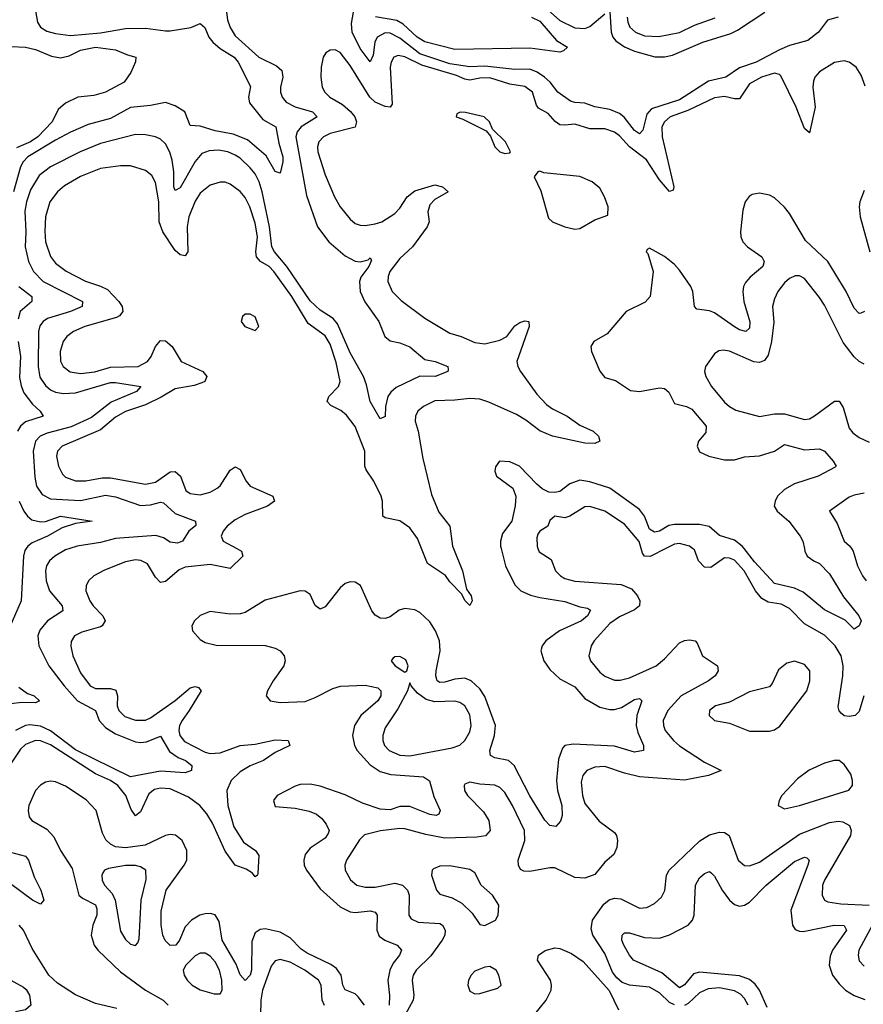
# Model space of a CAD drawing. Header units: inches. Extents: x 1843162 to 1959474, y 907081 to 1016326.
# Tile 611 of 656: x 1935907 to 1939286, y 978173 to 982120. Entities that reach past the tile are written whole.
import ezdxf

# ---------------------------------------------------------------- set-up
doc = ezdxf.new("R2010")
doc.units = ezdxf.units.IN
doc.header["$MEASUREMENT"] = 0
doc.layers.add('B9937', color=7, linetype='Continuous')
doc.layers.add('B9938', color=7, linetype='Continuous')

msp = doc.modelspace()

# ---------------------------------------------------------------- linework, layer by layer
at = {"layer": 'B9937', "color": 5}
for points, elevation in [([(1936776.8, 980000), (1936795.2, 979990), (1936800.2, 979970), (1936750, 979920.5), (1936670, 979936.4), (1936570, 979924.7), (1936545.1, 979914.9), (1936490, 979867.2), (1936470, 979863.2), (1936450, 979884.8), (1936418.4, 979938.4), (1936392.5, 979952.5), (1936370, 979954.7), (1936330, 979946.8), (1936246.7, 979913.3), (1936204, 979890), (1936182.8, 979870), (1936173, 979850), (1936171.9, 979830), (1936188.1, 979790), (1936200.8, 979770), (1936240.1, 979730), (1936248.3, 979710), (1936237.4, 979690), (1936230, 979685.5), (1936154.9, 979665.1), (1936125.8, 979650), (1936112.1, 979627.9), (1936110.9, 979609.1), (1936119.3, 979570), (1936150, 979502.3), (1936189.5, 979450), (1936210, 979439.4), (1936270, 979438.2), (1936291.5, 979431.5), (1936298.6, 979410), (1936297.3, 979370), (1936303.6, 979350), (1936327.1, 979327.1), (1936370, 979311.5), (1936410, 979311.9), (1936430, 979320.9), (1936530, 979390.9), (1936590, 979441.8), (1936610, 979447.3), (1936623.5, 979443.5), (1936632.9, 979430), (1936585.9, 979350), (1936556.9, 979310), (1936546.4, 979290), (1936543.9, 979270), (1936547.6, 979250), (1936566.1, 979226.1), (1936650, 979184.2), (1936670, 979178.6), (1936710, 979181.4), (1936790, 979210.8), (1936850, 979215.6), (1936930, 979233.3), (1936981.6, 979230), (1936988.8, 979210), (1936930, 979181.8), (1936883.5, 979150), (1936830, 979128.3), (1936790, 979104.3), (1936753.3, 979070), (1936735.8, 979030), (1936740.1, 978970), (1936764.7, 978884.7), (1936802.9, 978822.9), (1936851.7, 978790), (1936864.7, 978770), (1936861.1, 978698.9), (1936859.1, 978690), (1936850, 978684.2), (1936838.7, 978698.7), (1936814.4, 978714.4), (1936770, 978731.1), (1936730, 978786.3), (1936678.6, 978898.6), (1936656.2, 978936.2), (1936628.2, 978970), (1936583, 979003), (1936510, 979036.6), (1936470, 979038.7), (1936446.2, 979033.8), (1936423.4, 979016.6), (1936390, 978943.9), (1936370, 978927.9), (1936353.3, 978953.3), (1936332.1, 979010), (1936300.1, 979050), (1936270, 979069.4), (1936210, 979096.5), (1936030, 979212.5), (1935990, 979229.2), (1935970, 979231), (1935930, 979214.9), (1935910, 979195), (1935744.6, 978950)], 480), ([(1935932.4, 980000), (1935927.3, 979992.7), (1935921.2, 979970), (1935911.9, 979790), (1935862.7, 979677.3)], 440), ([(1936107.1, 980000), (1936090, 979994.1), (1936047.9, 979970), (1936025.4, 979950), (1936013.7, 979930), (1936009.5, 979910), (1936012.2, 979870), (1936026, 979830), (1936076.8, 979770), (1936079.3, 979750), (1936018, 979710), (1935987.2, 979672.8), (1935979, 979650), (1935983.2, 979610), (1936023, 979530), (1936084.1, 979450), (1936137.9, 979390), (1936210, 979350.1), (1936225.3, 979310), (1936250, 979282), (1936290, 979256.6), (1936370, 979224.6), (1936390, 979221.8), (1936414.9, 979225.1), (1936470, 979247.2), (1936506.4, 979186.4), (1936541.9, 979161.9), (1936571.3, 979150), (1936595.5, 979130), (1936594.4, 979110), (1936570, 979101.2), (1936470, 979107.7), (1936350, 979085.3), (1936130, 979193.6), (1936030, 979268.5), (1935990, 979288.1), (1935946.7, 979293.3), (1935929.4, 979290), (1935890, 979270.3)], 460), ([(1937835, 980000), (1937852.2, 979930), (1937890, 979854.9), (1937913.6, 979830), (1937953.5, 979813.5), (1937990, 979803.1), (1938090, 979787.3), (1938150, 979766.8), (1938181.3, 979761.3), (1938193.2, 979753.2), (1938181.3, 979730), (1938157.8, 979710), (1938069.3, 979670), (1938013.7, 979630), (1938000.2, 979610), (1937994.8, 979590), (1938006.1, 979550), (1938030, 979514.7), (1938070, 979477.3), (1938130, 979445.1), (1938170, 979399.1), (1938230, 979364.2), (1938270, 979354.1), (1938290, 979354.8), (1938317.2, 979362.8), (1938370, 979394.3), (1938390, 979398.3), (1938398.9, 979390), (1938378.6, 979330), (1938375.7, 979290), (1938382.2, 979262.2), (1938405.5, 979210), (1938405.5, 979190), (1938370, 979184), (1938290, 979207), (1938123.9, 979216.1), (1938090.1, 979209.9), (1938080.8, 979199.2), (1938064.6, 979155.4), (1938057.1, 979070), (1938061.1, 979030), (1938077.7, 978970), (1938079.5, 978930), (1938073.6, 978906.4), (1938054.3, 978885.7), (1938030, 978889.7), (1938010, 978910.7), (1937950, 979009.1), (1937887.6, 979130), (1937864.6, 979150), (1937810, 979160.4), (1937792.3, 979170), (1937789.5, 979190), (1937809, 979250), (1937812.2, 979290), (1937770, 979407.2), (1937750, 979437.9), (1937715, 979470), (1937690, 979480.1), (1937650, 979476.6), (1937610, 979464.1), (1937590, 979462.9), (1937579.5, 979470), (1937574.1, 979490), (1937574.9, 979510), (1937591.6, 979590), (1937588.9, 979630), (1937572.3, 979670), (1937550, 979706.5), (1937510, 979743.7), (1937490, 979753.7), (1937450, 979759.5), (1937427.3, 979752.7), (1937390, 979726.4), (1937370, 979719.7), (1937350, 979721.3), (1937330, 979732.7), (1937316.6, 979750), (1937271.8, 979851.8), (1937250, 979864.5), (1937230, 979867), (1937210, 979859.8), (1937190, 979842), (1937130, 979766.6), (1937110, 979757.1), (1937090, 979771), (1937070, 979815.1), (1937050, 979828.9), (1937030, 979829.9), (1936890, 979793), (1936810, 979743.6), (1936790, 979738.1), (1936750, 979736.5), (1936670, 979747.7), (1936630, 979732), (1936606.7, 979710), (1936596.4, 979690), (1936598.4, 979670), (1936630, 979635.3), (1936650, 979623.8), (1936693.2, 979613.2), (1936890, 979610.6), (1936930, 979600.8), (1936950, 979589.5), (1936966.4, 979570), (1936970.6, 979550), (1936964.7, 979530), (1936921.3, 979470), (1936898.9, 979430), (1936894, 979410), (1936910.4, 979390), (1936950, 979382.1), (1937050, 979387.3), (1937090, 979402.2), (1937161.4, 979438.6), (1937192.2, 979447.8), (1937290, 979452.6), (1937341.2, 979441.2), (1937353.6, 979430), (1937352.7, 979410), (1937341.5, 979390), (1937272.8, 979330), (1937247.4, 979290), (1937239.6, 979250), (1937248.1, 979210), (1937257.8, 979190), (1937310, 979132.6), (1937350, 979106.7), (1937393.9, 979093.9), (1937524.7, 979084.7), (1937548.3, 979068.3), (1937565.4, 979005.4), (1937591, 978950), (1937585.1, 978934.9), (1937574.8, 978930), (1937550, 978934), (1937470, 978965.8), (1937430, 978965.4), (1937390, 978952.4), (1937350, 978955.6), (1937279.2, 978979.2), (1937210, 979012.3), (1937110, 979047.3), (1937070, 979054.9), (1937030, 979053.7), (1937010, 979047.5), (1936938, 979010), (1936923.2, 978990), (1936930, 978966), (1937010, 978959), (1937066.8, 978946.8), (1937095.4, 978935.4), (1937117.2, 978917.2), (1937134.5, 978894.5), (1937145.8, 978870), (1937142.8, 978857.2), (1937130, 978839.5), (1937070, 978798.6), (1937050, 978773.5), (1937044.5, 978750), (1937046.5, 978730), (1937055.9, 978710), (1937110, 978635.3), (1937190, 978563.6), (1937230, 978543.9), (1937250, 978540.6), (1937310, 978546.9), (1937330, 978542), (1937338.5, 978530), (1937337.6, 978470), (1937346.4, 978446.4), (1937369.6, 978429.6), (1937418.7, 978410), (1937435.8, 978390), (1937428.3, 978370), (1937402.2, 978337.8), (1937389.6, 978310), (1937381.5, 978270), (1937387.9, 978207.9), (1937386.8, 978170)], 520), ([(1937982.7, 980000), (1937987.2, 979987.2), (1938036.1, 979956.1), (1938052.6, 979910), (1938073.6, 979890), (1938090, 979879.4), (1938130, 979869.5), (1938316, 979856), (1938357.8, 979837.8), (1938381.8, 979810), (1938390.6, 979790), (1938389.4, 979770), (1938370, 979753.9), (1938310, 979726.1), (1938270, 979699.9), (1938207.3, 979630), (1938195.2, 979610), (1938186.9, 979570), (1938193.4, 979550), (1938230, 979504.9), (1938250, 979488.3), (1938290, 979471.9), (1938311.8, 979471.8), (1938350, 979481.5), (1938456.5, 979530), (1938490, 979557.5), (1938550, 979622.3), (1938570, 979631.8), (1938590, 979634.5), (1938613.1, 979630), (1938620.9, 979620.9), (1938642.3, 979570), (1938702.3, 979530), (1938704.7, 979510), (1938692.1, 979490), (1938666.2, 979470), (1938556.6, 979410), (1938502.9, 979350), (1938483.9, 979310), (1938485.1, 979290), (1938492.6, 979270), (1938525.5, 979230), (1938550, 979209.1), (1938650, 979143.1), (1938716, 979110), (1938665.5, 979090), (1938570, 979071.6), (1938390, 979085.1), (1938330, 979099), (1938250, 979126.6), (1938210, 979123.2), (1938178.6, 979110), (1938163, 979090), (1938156.4, 979063.6), (1938160.6, 979010), (1938170, 978977.4), (1938227.5, 978907.5), (1938290, 978861.2), (1938297.7, 978850), (1938302, 978830), (1938298.6, 978801.4), (1938286, 978774), (1938250, 978742), (1938210, 978693), (1938170, 978677.9), (1938130, 978680.8), (1938050, 978719.3), (1938030, 978719.9), (1937950, 978705.6), (1937926.7, 978706.8), (1937913.4, 978713.4), (1937904.2, 978730), (1937903.4, 978750), (1937930.4, 978829.6), (1937929.2, 978870), (1937880.5, 978970), (1937850, 979021.4), (1937830, 979041.5), (1937810, 979050.8), (1937750, 979054.8), (1937710, 979063.6), (1937690, 979055.1), (1937687.4, 979050), (1937688, 979030), (1937700.2, 979010), (1937764.8, 978944.8), (1937785.3, 978910), (1937791.8, 978870), (1937772.3, 978847.7), (1937737.3, 978842.7), (1937610, 978839.4), (1937533.6, 978853.6), (1937450, 978876.5), (1937430, 978877.4), (1937351.5, 978868.5), (1937287.2, 978852.8), (1937267.2, 978832.8), (1937215.6, 978750), (1937208.4, 978730), (1937210.2, 978710), (1937231.3, 978671.3), (1937257.6, 978650), (1937290, 978642.2), (1937330, 978642.5), (1937410, 978658.1), (1937440.7, 978650), (1937460.4, 978630), (1937466.7, 978610), (1937465.7, 978530), (1937474.9, 978514.9), (1937502.7, 978502.7), (1937590, 978496.1), (1937600.2, 978490), (1937611.5, 978470), (1937609.5, 978450), (1937599.2, 978430), (1937553.2, 978366.8), (1937494.8, 978310), (1937482.5, 978290), (1937478.6, 978270), (1937485.3, 978210), (1937482.3, 978190), (1937451.1, 978130)], 540), ([(1937644.1, 980000), (1937680.1, 979910), (1937697.1, 979837.1), (1937715, 979810), (1937719.1, 979790), (1937710, 979771.8), (1937690, 979792), (1937677.1, 979817.1), (1937630, 979866.5), (1937612.2, 979892.2), (1937540.6, 979940.6), (1937516.8, 980000)], 480), ([(1938495.5, 980000), (1938432.3, 979967.7), (1938410, 979969.4), (1938401.9, 979981.9), (1938396.4, 980000)], 540), ([(1939288.4, 979410), (1939270, 979346.9), (1939253.1, 979330), (1939230, 979326.1), (1939209.9, 979329.9), (1939198.5, 979338.5), (1939189.3, 979349.3), (1939185.8, 979365.8), (1939204, 979490), (1939205.5, 979530), (1939197, 979570), (1939173.9, 979610), (1939130, 979652.5), (1939050, 979698.7), (1938990, 979759.9), (1938956.4, 979776.4), (1938905.4, 979785.4), (1938879.7, 979799.7), (1938854.5, 979830), (1938808.7, 979910), (1938770, 979952.7), (1938750, 979961.9), (1938730, 979962.2), (1938675.7, 979924.3), (1938650, 979925.7), (1938625.4, 979950), (1938610, 979994.2), (1938602.1, 980000)], 540), ([(1939050.1, 980000), (1939052.3, 979990), (1939061.4, 979970), (1939087.6, 979950), (1939110, 979940.2), (1939150, 979898.7), (1939206.3, 979806.3), (1939268.8, 979730), (1939276.9, 979710), (1939270, 979689.6), (1939250, 979676.2), (1939213, 979713), (1939130, 979754.7), (1939045, 979825), (1939010, 979841.3), (1938930, 979860.2), (1938850, 979947.2), (1938809.1, 980000)], 520), ([(1939239, 980000), (1939245.7, 979990), (1939262.2, 979930), (1939282.6, 979890), (1939298, 979870)], 540), ([(1935903.6, 979443.6), (1935938.3, 979418.3), (1935964.7, 979410), (1935986, 979390), (1935970, 979382), (1935916.7, 979383.3), (1935870, 979377.2)], 440), ([(1937287.6, 978170), (1937262.9, 978202.9), (1937250, 978214.3), (1937210.4, 978230.3), (1937200.8, 978250), (1937194.3, 978290), (1937176.3, 978316.3), (1937152.6, 978332.6), (1937057.5, 978377.5), (1937034.5, 978394.4), (1936990, 978439.2), (1936950, 978461.5), (1936890, 978475.4), (1936870, 978472.9), (1936850, 978459.5), (1936835.9, 978424.1), (1936835.4, 978310), (1936830, 978289.8), (1936810, 978268.8), (1936790, 978290.9), (1936774.2, 978334.2), (1936717.1, 978430), (1936705.4, 978505.4), (1936690, 978531.1), (1936670, 978536.7), (1936650, 978535.6), (1936628.4, 978530), (1936594.3, 978510), (1936570, 978483.2), (1936546.6, 978430), (1936531.9, 978410), (1936510, 978408.1), (1936489, 978429), (1936480.2, 978450), (1936472.8, 978490), (1936473.7, 978546.3), (1936493, 978630), (1936565.9, 978730), (1936575.6, 978750), (1936576, 978790), (1936557.3, 978830), (1936530.7, 978850.7), (1936510, 978854), (1936490, 978849.3), (1936409.8, 978810.2), (1936330, 978799.7), (1936290, 978804.6), (1936270, 978814.9), (1936252.2, 978832.2), (1936238.9, 978858.9), (1936213.2, 978950), (1936172.6, 978992.6), (1936090, 979046.7), (1936050, 979065.3), (1936030, 979067.4), (1936010, 979063.4), (1935990, 979051.9), (1935970, 979030.6), (1935943.4, 978970), (1935940.7, 978950), (1935944.5, 978924.5), (1935954.7, 978910), (1936015.1, 978875.1), (1936043.9, 978843.9), (1936070.6, 978790), (1936116.6, 978716.6), (1936144.1, 978610), (1936157.7, 978597.7), (1936210, 978571), (1936216.2, 978556.2), (1936215.1, 978530), (1936200.1, 978490), (1936193.5, 978450), (1936204.7, 978410), (1936219.5, 978390), (1936310, 978303.6), (1936410, 978230.1), (1936481.3, 978190), (1936501.3, 978170)], 520), ([(1938530, 978170.2), (1938510, 978180.7), (1938470, 978219.4), (1938430, 978241.7), (1938349.3, 978249.3), (1938320.4, 978260.4), (1938298.5, 978278.5), (1938281.7, 978301.7), (1938250, 978376.4), (1938203.2, 978450), (1938195.4, 978475.4), (1938200.8, 978510), (1938246.3, 978573.7), (1938268.6, 978591.4), (1938290, 978598.9), (1938315, 978595), (1938390, 978558.8), (1938419.4, 978560.6), (1938450, 978576.8), (1938477.1, 978602.9), (1938491.4, 978628.6), (1938498, 978690), (1938508.8, 978710), (1938631.5, 978828.5), (1938670, 978852.7), (1938710, 978863.1), (1938730, 978860.9), (1938748.4, 978850), (1938785, 978750), (1938810, 978729.3), (1938830, 978728.5), (1938870, 978742.7), (1939030, 978854.5), (1939150, 978902.1), (1939187, 978907), (1939204, 978904), (1939230.9, 978890), (1939238, 978870), (1939234.4, 978850), (1939130.1, 978670), (1939122.5, 978650), (1939120.6, 978610), (1939130.2, 978590.2), (1939143.7, 978583.7), (1939195.7, 978575.7), (1939310, 978570.1)], 540), ([(1935830, 978793.9), (1935930, 978766.2), (1935941.2, 978750), (1935964, 978684), (1935991, 978630), (1936002.7, 978590), (1935990, 978574.8), (1935957.8, 978590), (1935870, 978655.4)], 480), ([(1938900.5, 978160.5), (1938869.9, 978230), (1938852.9, 978252.9), (1938830, 978272.9), (1938790, 978287.3), (1938630, 978301.2), (1938605.3, 978294.7), (1938570, 978251.4), (1938550, 978238.7), (1938478.6, 978298.6), (1938366, 978350), (1938349.3, 978369.3), (1938326.1, 978410), (1938319.3, 978430), (1938319.8, 978450), (1938330, 978459.7), (1938350, 978458.9), (1938410, 978440.6), (1938470, 978437.8), (1938510, 978451.4), (1938584.7, 978490), (1938602.3, 978510), (1938608.4, 978530), (1938613.4, 978650), (1938630, 978679.6), (1938650, 978697.3), (1938670, 978704.9), (1938678.5, 978698.5), (1938690, 978687), (1938720.1, 978630), (1938750, 978590.2), (1938770, 978573.5), (1938790, 978566), (1938810, 978570.2), (1938830, 978581.8), (1938896.4, 978650), (1939010, 978745.8), (1939050, 978762.2), (1939059.5, 978759.5), (1939069, 978750), (1939063.6, 978730), (1938995.7, 978550), (1939002.5, 978490), (1939012.8, 978472.8), (1939030, 978465.5), (1939045.2, 978465.2), (1939169.6, 978489.6), (1939210, 978488.9), (1939218.3, 978470), (1939163.1, 978390), (1939153.8, 978366.2), (1939149.1, 978330), (1939162.4, 978290), (1939190, 978254.8), (1939214.6, 978230), (1939250, 978208), (1939292.4, 978192.4)], 520), ([(1936295.9, 978155.9), (1936210, 978176.6), (1936130, 978211), (1936058.2, 978258.2), (1936023.9, 978290), (1935956.9, 978396.9), (1935921.8, 978470), (1935904.3, 978490)], 520), ([(1939331.8, 978508.2), (1939268.8, 978390), (1939265.4, 978370), (1939270, 978347), (1939290, 978326)], 540), ([(1937970, 978133.8), (1938015.5, 978190), (1938035.8, 978230), (1938037.4, 978250), (1938032.5, 978270), (1937980.3, 978350), (1937984.4, 978370), (1938012.1, 978387.9), (1938050, 978399.5), (1938070, 978397), (1938116.9, 978376.9), (1938163.8, 978343.8), (1938268.4, 978228.4), (1938305.1, 978150)], 540), ([(1937128.2, 978168.2), (1937118.5, 978190), (1937114.8, 978250), (1937103.2, 978270), (1937049, 978310), (1936990, 978341.7), (1936950, 978352.5), (1936930, 978346.8), (1936914.4, 978325.6), (1936879, 978230), (1936872.3, 978190), (1936871.3, 978128.7)], 540), ([(1935844.3, 978284.3), (1935921.7, 978241.7), (1935932.6, 978232.6), (1935946.1, 978210), (1935951.6, 978170), (1935930.2, 978150), (1935890, 978142.7)], 520), ([(1938824.7, 978170), (1938810, 978195.8), (1938794, 978214), (1938770, 978227.4), (1938710, 978238.2), (1938664.6, 978235.4), (1938630, 978218.2), (1938584, 978176), (1938570, 978168.6)], 540)]:
    msp.add_lwpolyline(points, dxfattribs=dict(at, elevation=elevation))
for points, elevation in [([(1937430, 979566.6), (1937410, 979565.2), (1937401.1, 979558.9), (1937394.8, 979550), (1937410.7, 979530), (1937450, 979504), (1937457.2, 979510), (1937462.9, 979530), (1937453.9, 979553.9)], 540), ([(1939010, 979547.8), (1938979.2, 979540.8), (1938946.9, 979513.1), (1938920.9, 979459.1), (1938910, 979446), (1938830, 979425.4), (1938750, 979384.4), (1938694, 979370), (1938670.5, 979350), (1938668.2, 979330), (1938690.3, 979310.3), (1938750, 979300.3), (1938830, 979268), (1938910, 979268), (1938930, 979272.9), (1938952, 979288), (1939059.8, 979430), (1939072.4, 979470), (1939071.5, 979510), (1939050, 979535.6)], 560), ([(1937470, 979462), (1937459.5, 979430), (1937422, 979358), (1937370, 979280.5), (1937360.9, 979250), (1937361, 979230), (1937367.7, 979210), (1937387.1, 979190), (1937430, 979171.6), (1937470, 979168.6), (1937639.6, 979200.4), (1937670, 979212.2), (1937689.8, 979230.2), (1937710, 979265.5), (1937715.2, 979290), (1937710, 979333.3), (1937690, 979369.8), (1937670, 979382.6), (1937650, 979387.6), (1937570, 979384.9), (1937535.3, 979395.3), (1937500.6, 979420.6), (1937474.5, 979450)], 540), ([(1939169.7, 979149.7), (1939130, 979139.4), (1939069.1, 979110.9), (1939023.1, 979076.9), (1938960.3, 979010), (1938948.4, 978990), (1938944.9, 978970), (1938970, 978957), (1939030, 978969.4), (1939228.7, 979031.3), (1939243, 979050), (1939242.6, 979070), (1939235.5, 979095.5), (1939210, 979134), (1939190, 979149.6)], 560), ([(1936330, 978729.9), (1936262.5, 978717.4), (1936246.7, 978710), (1936240.2, 978699.8), (1936235.6, 978690), (1936237.2, 978670), (1936246.5, 978650), (1936276.8, 978616.8), (1936289.6, 978590), (1936310, 978465.5), (1936330, 978432.4), (1936350, 978414.4), (1936370, 978408.2), (1936380.1, 978419.9), (1936385.1, 978434.9), (1936393, 978590), (1936412.6, 978672.6), (1936412, 978710), (1936390, 978724.1), (1936369.9, 978729.9)], 540), ([(1937630, 978727.9), (1937590, 978727.1), (1937563.6, 978716.4), (1937558.4, 978710), (1937556.5, 978690), (1937575.8, 978630), (1937590, 978614.9), (1937639.4, 978599.4), (1937678.4, 978578.4), (1937718.6, 978538.6), (1937750, 978492.7), (1937770, 978488.2), (1937812.3, 978510), (1937823.7, 978530), (1937825.6, 978570), (1937800.5, 978610), (1937755.4, 978650), (1937730, 978699.6), (1937710, 978713.6)], 560), ([(1936630, 978378.4), (1936610, 978367.6), (1936571.6, 978330), (1936561.1, 978310), (1936565.3, 978290), (1936577.6, 978270), (1936596.9, 978250), (1936630, 978230.9), (1936685.6, 978214.4), (1936710, 978214.9), (1936718, 978230), (1936716.5, 978270), (1936707.4, 978310), (1936690, 978343.5), (1936670, 978366.2), (1936650, 978378)], 540), ([(1937790, 978323.9), (1937770, 978322.2), (1937730, 978305), (1937715, 978290), (1937704.4, 978270), (1937701.8, 978250), (1937710, 978224.9), (1937730, 978215.3), (1937750, 978216.5), (1937790, 978228.7), (1937822, 978238), (1937835.3, 978250), (1937826, 978290), (1937815.1, 978310)], 560)]:
    msp.add_lwpolyline(points, close=True, dxfattribs=dict(at, elevation=elevation))
at = {"layer": 'B9938', "color": 5}
for points, elevation in [([(1935960.4, 982210), (1935978.2, 982110), (1935990.3, 982090), (1936014.7, 982074.7), (1936050, 982064.2), (1936110, 982056.9), (1936230, 982066.8), (1936330, 982085), (1936410, 982085.7), (1936490, 982074.9), (1936510, 982076), (1936591.6, 982088.4), (1936630, 982105), (1936648.1, 982088.1), (1936663.8, 982050), (1936680.8, 982030), (1936710, 982004.7), (1936765.2, 981970), (1936782.3, 981950), (1936831.8, 981851.8), (1936823.6, 981810), (1936827.3, 981787.3), (1936880.3, 981720.3), (1936932.9, 981690), (1936944.4, 981624.4), (1936960.1, 981570), (1936960.1, 981550), (1936950, 981504.5), (1936930, 981511.3), (1936893.7, 981573.7), (1936818.5, 981638.5), (1936761.5, 981661.5), (1936690, 981674.3), (1936630, 981693.3), (1936590, 981695.8), (1936567.7, 981750), (1936530, 981774.8), (1936490, 981788.5), (1936430, 981776.7), (1936350, 981768.3), (1936270, 981724.4), (1936180.4, 981699.6), (1936110, 981669.4), (1936050, 981637.4), (1935939.3, 981570), (1935920.3, 981550), (1935909.7, 981530), (1935881.2, 981430)], 440), ([(1938020.5, 982160.5), (1938070, 982116.2), (1938130, 982087.1), (1938170, 982085), (1938190, 982093.3), (1938250, 982143.7)], 460), ([(1936735.3, 982150), (1936739.3, 982119.3), (1936750, 982088.8), (1936770, 982055.2), (1936864.4, 981970), (1936935.4, 981935.4), (1936956.1, 981916.1), (1936960.9, 981890), (1936950.9, 981850), (1936951.7, 981830), (1936958.5, 981810), (1936974.5, 981790), (1937010.1, 981770.1), (1937079, 981750), (1937098.6, 981730), (1937034.5, 981690), (1937018.3, 981670), (1937013.3, 981650), (1937055.7, 981415.7), (1937099, 981290), (1937145, 981230), (1937210, 981173), (1937250, 981151.7), (1937270.9, 981149.1), (1937302, 981158), (1937310, 981166), (1937316.4, 981156.4), (1937304.9, 981130), (1937272.6, 981087.4), (1937267.3, 981070), (1937270.1, 981030), (1937289.4, 980989.4), (1937345.1, 980910), (1937369.6, 980849.6), (1937390, 980832.7), (1937430, 980824.8), (1937470, 980808.6), (1937530, 980757.5), (1937570.7, 980750), (1937622, 980730), (1937623.6, 980716.4), (1937622, 980710), (1937571.3, 980690), (1937508.9, 980691.1), (1937414.5, 980645.5), (1937392.7, 980627.3), (1937381.5, 980610), (1937372.2, 980570), (1937370, 980528.7), (1937350, 980519.3), (1937310, 980589.6), (1937295.8, 980655.8), (1937283.2, 980690), (1937230, 980784.8), (1937180.3, 980900.3), (1937162.3, 980922.3), (1937110, 980956.2), (1937070, 980992.5), (1936976.8, 981130), (1936926.9, 981190), (1936917.2, 981210), (1936906.9, 981290), (1936878.4, 981430), (1936866.2, 981470), (1936850, 981501.5), (1936830, 981526.6), (1936790, 981564.9), (1936770, 981577.6), (1936739.7, 981590), (1936703.3, 981596.7), (1936665.7, 981594.3), (1936636.5, 981583.5), (1936610, 981551.4), (1936550, 981445.8), (1936530, 981435.4), (1936524.3, 981450), (1936523.6, 981510), (1936517.3, 981557.3), (1936508.4, 981588.4), (1936490, 981622.4), (1936470, 981641.2), (1936450, 981650.7), (1936410, 981658.6), (1936370, 981659.5), (1936230, 981624.2), (1936149.1, 981590.9), (1936030, 981529.9), (1935985, 981495), (1935950, 981437.8), (1935933.9, 981390), (1935927.4, 981352.6), (1935931.4, 981270), (1935929.1, 981210), (1935941.6, 981150), (1935961.9, 981110), (1936001.1, 981070), (1936158, 980990), (1936157.3, 980970), (1936110.3, 980950), (1936018.4, 980921.6), (1936000.2, 980910), (1935987.5, 980892.5), (1935982, 980870), (1935980.5, 980730), (1935987.6, 980687.6), (1936010, 980652.9), (1936030, 980636.6), (1936050, 980627), (1936081.4, 980621.4), (1936130, 980623.5), (1936270, 980665.1), (1936290, 980666), (1936392, 980650), (1936374.4, 980630), (1936273.5, 980586.5), (1936194.2, 980525.8), (1936112.3, 980487.7), (1936017.2, 980462.8), (1935987.9, 980450), (1935970.1, 980429.9), (1935960.1, 980390), (1935966.7, 980286.6), (1935973.9, 980250), (1935996, 980216), (1936030, 980199), (1936150, 980191.9), (1936250, 980213.9), (1936290, 980207), (1936390, 980172.7), (1936430, 980175.5), (1936470, 980185.7), (1936482.9, 980182.9), (1936530, 980141), (1936610.6, 980110), (1936611.9, 980091.9), (1936584.2, 980070), (1936559, 980030), (1936538.8, 980021.2), (1936510, 980025.3), (1936483.2, 980043.2), (1936451.7, 980051.7), (1936290, 980039.8), (1936230, 980024.2), (1936136.4, 980010), (1936107.1, 980000)], 460), ([(1939184.7, 982130), (1939142.3, 982117.7), (1939106.8, 982070), (1939063.9, 982036.1), (1938990, 982016.5), (1938950, 981999.4), (1938856.9, 981950), (1938790, 981926.7), (1938735, 981890), (1938665.9, 981874.1), (1938550, 981799.1), (1938437.9, 981762.1), (1938418.8, 981741.2), (1938402.8, 981677.2), (1938390, 981662.4), (1938370, 981676.4), (1938328.7, 981728.7), (1938310, 981744.3), (1938270, 981760.3), (1938210.7, 981770.7), (1938170, 981785.8), (1938130, 981787.6), (1938113.4, 981793.4), (1938062.7, 981830), (1938031.4, 981870), (1938009.3, 981890), (1937979.5, 981910), (1937950, 981921.7), (1937890, 981920.3), (1937770, 981933.9), (1937710, 981931.3), (1937630, 981943.4), (1937510, 981983.5), (1937430, 982045.4), (1937390, 982066.5), (1937370, 982066.7), (1937338.5, 982050), (1937329.1, 982030), (1937322.8, 981977.2), (1937310, 981951.1), (1937270, 982005.2), (1937238.9, 982070), (1937235.6, 982104.4), (1937243.8, 982150)], 460), ([(1937957.4, 982130), (1937990, 982114.6), (1938056.7, 982036.7), (1938101, 982010), (1938084.9, 981995.1), (1938070, 981989.7), (1937950, 982005.8), (1937650, 981999.9), (1937530, 982031.3), (1937499.1, 982050), (1937442.1, 982102.1), (1937416.9, 982116.9), (1937331.4, 982131.4)], 440), ([(1938270, 982151.5), (1938276.1, 982070), (1938283.1, 982050), (1938295, 982034.9), (1938330, 982011.8), (1938370, 981993.6), (1938451.2, 981971.2), (1938490, 981971.1), (1938522.3, 981977.7), (1938643.5, 982030), (1938754.9, 982065.1), (1938781.8, 982078.2), (1938891.2, 982150)], 460), ([(1938340.6, 982130), (1938342.4, 982110), (1938350.4, 982090.4), (1938374, 982070), (1938410, 982054.7), (1938466.7, 982053.3), (1938550, 982068.8), (1938610, 982098.7), (1938692.8, 982127.2)], 480), ([(1935872.7, 982012.7), (1935930, 982009.5), (1935970, 982000.7), (1936034.3, 981974.3), (1936070, 981966.7), (1936105.2, 981974.8), (1936150, 981998.4), (1936210.1, 982010.1), (1936290, 981999.5), (1936338.5, 981978.5), (1936372, 981970), (1936370.8, 981950.8), (1936351.8, 981908.2), (1936324.9, 981870), (1936250, 981829.8), (1936203.9, 981816.1), (1936138.8, 981810), (1936090, 981786), (1936060.5, 981759.5), (1936036.8, 981710), (1935979.3, 981650), (1935950, 981630.9), (1935893.2, 981606.8)], 420), ([(1939293.1, 981853.1), (1939277, 981897), (1939258, 981930), (1939230, 981949.8), (1939210, 981954.8), (1939170, 981948.3), (1939110, 981911.3), (1939092.4, 981890), (1939086.1, 981873.9), (1939083.4, 981850), (1939093.8, 981770), (1939070, 981667), (1939050, 981683.6), (1939017, 981770), (1938955.1, 981895.1), (1938950, 981900.7), (1938930, 981905.5), (1938878, 981890), (1938830, 981863), (1938790, 981803), (1938770, 981802.9), (1938730, 981812.1), (1938690, 981806.7), (1938583.6, 981756.4), (1938511.8, 981730), (1938489.1, 981710), (1938478.9, 981690), (1938479.9, 981650), (1938526.7, 981450), (1938524, 981436), (1938510, 981431.6), (1938470, 981477.6), (1938418, 981558), (1938350, 981609.9), (1938310, 981654.5), (1938290, 981669.5), (1938250, 981683), (1938190, 981681.9), (1938130, 981701.2), (1938090, 981696.7), (1938070, 981699), (1938051.3, 981711.3), (1938023.7, 981743.7), (1937985, 981765), (1937977.1, 981777.1), (1937960.5, 981830), (1937930, 981851.6), (1937870, 981862.2), (1937790, 981886.8), (1937750, 981886), (1937710, 981878.2), (1937690, 981881.5), (1937655.9, 981895.9), (1937517.9, 981937.9), (1937450, 981970.6), (1937423.3, 981976.7), (1937405.1, 981970), (1937394, 981950), (1937390.5, 981930), (1937399, 981781), (1937390.5, 981769.4), (1937370, 981771.9), (1937330.6, 981790), (1937308.8, 981808.8), (1937230, 981936.8), (1937190, 981988.5), (1937170, 981999.7), (1937150, 981998), (1937132.7, 981987.3), (1937122.3, 981970), (1937113.7, 981930), (1937112.4, 981890), (1937118.5, 981850), (1937128.4, 981830), (1937149.2, 981810), (1937199.4, 981779.4), (1937231.8, 981751.8), (1937249.1, 981730), (1937256.4, 981710), (1937250, 981688.8), (1937150, 981664), (1937123.7, 981650), (1937105.2, 981630), (1937099.4, 981610), (1937100.5, 981590), (1937130, 981498.3), (1937167.1, 981410), (1937190.1, 981370), (1937230, 981320.7), (1937250, 981303.5), (1937270, 981295.9), (1937290, 981294.5), (1937330, 981301.2), (1937357.2, 981310), (1937410, 981342.6), (1937430, 981365), (1937458.5, 981410), (1937490, 981434.2), (1937570, 981458.5), (1937600.3, 981450), (1937622.4, 981430), (1937570, 981399.1), (1937550, 981377.4), (1937541.9, 981350), (1937546.4, 981310), (1937539.4, 981290), (1937479.9, 981210), (1937430, 981163.1), (1937389.6, 981110), (1937382.6, 981090), (1937381.9, 981070), (1937398.9, 981030), (1937434.1, 980994.1), (1937530, 980923.9), (1937630, 980863.5), (1937675.5, 980850), (1937730, 980825.8), (1937770, 980821.1), (1937830, 980835.2), (1937857.8, 980850), (1937890, 980893.4), (1937910, 980906.7), (1937930, 980912.5), (1937946, 980910), (1937947.1, 980890), (1937898.6, 980750), (1937902, 980730), (1937912.9, 980710), (1937978.7, 980618.7), (1938017.5, 980577.5), (1938040.3, 980560.3), (1938100.2, 980530), (1938150, 980494.6), (1938203.8, 980470), (1938225.5, 980450), (1938231, 980430), (1938210, 980421.7), (1938170, 980422.6), (1938041.3, 980450), (1937990, 980471.9), (1937934.5, 980514.5), (1937896.8, 980536.8), (1937786.5, 980586.5), (1937750, 980598.6), (1937710, 980602.1), (1937650, 980594.4), (1937570, 980592.7), (1937524.1, 980570), (1937501.5, 980550), (1937492.3, 980530), (1937490.6, 980510), (1937502.7, 980470), (1937521.1, 980361.1), (1937556.6, 980216.6), (1937585.3, 980145.3), (1937630.2, 980090), (1937640.1, 980010), (1937644.1, 980000)], 480), ([(1937516.8, 980000), (1937500.6, 980040.6), (1937470, 980083.1), (1937430, 980111.2), (1937370, 980123.6), (1937360.7, 980130), (1937359.7, 980190), (1937354.1, 980210), (1937324.6, 980270), (1937294.9, 980314.9), (1937289.4, 980330), (1937289, 980390), (1937250, 980489.8), (1937215.1, 980535.1), (1937192.9, 980552.9), (1937153.3, 980573.3), (1937138.3, 980590), (1937145.6, 980610), (1937183.7, 980650), (1937189.9, 980670), (1937174.8, 980745.2), (1937150, 980819.4), (1937130, 980852.5), (1937062.4, 980902.4), (1936996.5, 981010), (1936924.5, 981110), (1936905.3, 981130), (1936871, 981151), (1936854.8, 981170), (1936852.3, 981190), (1936859.3, 981250), (1936850, 981304.4), (1936829, 981370), (1936810, 981407.2), (1936790, 981431.4), (1936750, 981461), (1936730, 981468.3), (1936710, 981469.1), (1936670, 981456.5), (1936630, 981424), (1936610, 981392.7), (1936584.7, 981330), (1936578, 981290), (1936579.8, 981190), (1936570, 981173.7), (1936550, 981177.3), (1936530, 981195.4), (1936479.5, 981270), (1936465.9, 981310), (1936464.3, 981390), (1936450, 981467.8), (1936435.7, 981495.7), (1936410, 981514.9), (1936350, 981533.7), (1936310, 981534), (1936230, 981523.8), (1936150, 981491.5), (1936086.5, 981453.5), (1936057.7, 981430), (1936027.9, 981390), (1936010.5, 981329.5), (1936007.1, 981272.9), (1936010.1, 981230), (1936030.1, 981170.1), (1936050, 981143.7), (1936092.2, 981112.2), (1936170, 981071.5), (1936230, 981052.4), (1936258.2, 981038.2), (1936303.4, 980990), (1936317, 980970), (1936319.5, 980950), (1936306.7, 980933.3), (1936293.8, 980926.2), (1936168, 980890), (1936122.6, 980870), (1936095.8, 980850), (1936080.1, 980830), (1936068.1, 980790), (1936070.6, 980750.6), (1936080.1, 980730), (1936108.1, 980708.1), (1936150, 980701.6), (1936208, 980708), (1936270, 980726.8), (1936380.5, 980730), (1936418.3, 980750), (1936432.6, 980770), (1936450, 980810.2), (1936470, 980834.2), (1936490, 980832.3), (1936517.5, 980810), (1936552.9, 980750), (1936639.6, 980710), (1936656.5, 980690), (1936647.8, 980670), (1936635.9, 980664.1), (1936606, 980654), (1936530, 980640.1), (1936473.7, 980606.3), (1936410, 980576.6), (1936330, 980549.9), (1936290, 980526.2), (1936230, 980475.6), (1936076.9, 980410), (1936058.6, 980390), (1936053.7, 980370), (1936061.6, 980330), (1936078.2, 980298.2), (1936090, 980285.9), (1936130, 980271.3), (1936171.2, 980271.2), (1936237, 980283), (1936270, 980283.9), (1936410, 980258.6), (1936450, 980266.6), (1936510, 980308), (1936530, 980309), (1936550.6, 980290), (1936572.2, 980232.2), (1936590, 980220.5), (1936630, 980215.3), (1936670, 980225.4), (1936698.1, 980241.9), (1936710, 980251.9), (1936750, 980314.5), (1936770, 980327.3), (1936790, 980317.3), (1936813.4, 980270), (1936829.7, 980249.7), (1936920.9, 980210), (1936926.9, 980190), (1936899.6, 980170), (1936810, 980136.3), (1936770, 980115.1), (1936737.9, 980090), (1936721.4, 980070), (1936713.1, 980050), (1936721.5, 980030), (1936776.8, 980000)], 480), ([(1939291, 980950), (1939276.5, 980943.5), (1939270, 980942), (1939250, 980963.5), (1939217.4, 981030), (1939143.6, 981150), (1939054.8, 981234.8), (1938990, 981342.7), (1938970, 981368.5), (1938930, 981405.7), (1938910, 981416), (1938870, 981425.1), (1938841.2, 981418.8), (1938829, 981411), (1938812.2, 981390), (1938803.5, 981356.5), (1938794.2, 981270), (1938795.8, 981250), (1938803.8, 981230), (1938821.6, 981210), (1938879.8, 981170), (1938889.4, 981150), (1938883, 981130), (1938832.8, 981087.2), (1938813.9, 981066.1), (1938806.4, 981050), (1938803.3, 981030), (1938806.8, 980990), (1938831.8, 980908.2), (1938830, 980883.6), (1938814.9, 980870), (1938790, 980876.8), (1938770, 980888.4), (1938690, 980944.5), (1938670, 980952.3), (1938619.4, 980959.4), (1938609.2, 980970), (1938602.8, 981030), (1938595.2, 981050), (1938550, 981116), (1938530, 981138.5), (1938490, 981171.1), (1938430, 981204), (1938420.7, 981199.3), (1938416, 981190), (1938422.5, 981182.5), (1938443.9, 981110), (1938432, 981010), (1938412.3, 980987.7), (1938336.5, 980950), (1938259.3, 980860.7), (1938206, 980830), (1938194.7, 980810), (1938197.8, 980790), (1938230.8, 980710.8), (1938250, 980686.2), (1938293, 980673), (1938353.2, 980633.2), (1938390, 980629.6), (1938470, 980644.3), (1938490, 980641.3), (1938506.7, 980626.7), (1938530, 980582), (1938578, 980570), (1938599.1, 980559.1), (1938657, 980490), (1938655.3, 980464.7), (1938626.4, 980430), (1938620.7, 980410), (1938630, 980388), (1938667.7, 980370), (1938730, 980355.7), (1938770, 980355.3), (1938810, 980367.2), (1938870, 980371.3), (1938930, 980390.8), (1938970, 980417.1), (1939050, 980396), (1939110, 980399.6), (1939130, 980390.3), (1939164.9, 980350), (1939177.1, 980330), (1939173.8, 980326.2), (1939104.9, 980290), (1939010, 980259.9), (1938970, 980236.9), (1938942, 980210), (1938932.3, 980190), (1938929, 980170), (1938940.6, 980150), (1938987.2, 980110), (1939033, 980050), (1939043.6, 980030), (1939050.1, 980000)], 520), ([(1939290, 981435.6), (1939272.7, 981390), (1939270.1, 981370), (1939274.1, 981330), (1939311.7, 981190)], 520), ([(1939290, 980739.3), (1939270, 980749.9), (1939249.2, 980769.1), (1939205.8, 980825.8), (1939130, 980975.8), (1939110, 981006.6), (1939050, 981082.4), (1939030, 981093.5), (1939013.4, 981093.4), (1938990, 981082.3), (1938970, 981065.4), (1938943.2, 981030), (1938930, 981000.9), (1938922.9, 980970), (1938927.9, 980907.9), (1938918.5, 980830), (1938904.5, 980775.5), (1938890, 980754.1), (1938870, 980746), (1938847.8, 980747.8), (1938750, 980790.7), (1938724.8, 980795.2), (1938707.3, 980792.7), (1938690, 980780.9), (1938653.4, 980730), (1938650.5, 980710), (1938654.9, 980690), (1938678.3, 980650), (1938730, 980586.3), (1938750, 980568.9), (1938775.3, 980555.3), (1938870, 980528.9), (1938930, 980540.2), (1938970, 980540.6), (1939050, 980516.9), (1939070, 980520.3), (1939090, 980532.3), (1939170, 980591.4), (1939190, 980590.3), (1939205.7, 980565.7), (1939230, 980483.1), (1939244.4, 980464.4), (1939270, 980444.6), (1939310, 980426.6)], 540), ([(1935902.5, 981050), (1935954.8, 981010), (1935955.2, 981004.8), (1935955.6, 980990), (1935909.1, 980950), (1935900.2, 980919.8)], 440), ([(1935900.2, 980830), (1935909.6, 980769.6), (1935906.1, 980686.1), (1935911.9, 980651.9), (1935923.6, 980623.6), (1935958.2, 980578.2), (1935988.9, 980550), (1936000.5, 980530), (1935930, 980507.9), (1935909.2, 980490.8), (1935897.3, 980470)], 440), ([(1938809.1, 980000), (1938801.3, 980010), (1938770, 980032.9), (1938710, 980052.3), (1938668.5, 980088.5), (1938630, 980096.5), (1938530, 980095.7), (1938507.6, 980092.4), (1938470, 980069.9), (1938450, 980065), (1938430, 980077.6), (1938409.6, 980130), (1938390, 980156.7), (1938270, 980241.7), (1938190, 980267.2), (1938150, 980273.5), (1938110, 980259.6), (1938070, 980229.1), (1938050, 980224), (1938025.9, 980225.9), (1937999.3, 980239.3), (1937978, 980258), (1937908.5, 980330), (1937870, 980348.2), (1937828.2, 980350), (1937812.6, 980327.4), (1937810.3, 980310), (1937816.5, 980290), (1937881.6, 980241.6), (1937893.8, 980210), (1937891.5, 980171.5), (1937878, 980110), (1937840.2, 980059.8), (1937832.2, 980030), (1937832.6, 980010), (1937835, 980000)], 520), ([(1939290, 980221.9), (1939250, 980214.3), (1939230, 980205.8), (1939150.8, 980150), (1939180.9, 980100.9), (1939209.4, 980030), (1939231.4, 980011.4), (1939239, 980000)], 540), ([(1935905.1, 980190), (1935923.5, 980150), (1935937.5, 980130), (1935955.6, 980115.6), (1935990, 980106.5), (1936010, 980108.4), (1936070, 980129.3), (1936197.3, 980110), (1936130, 980100.9), (1936077.3, 980082.7), (1936018, 980050), (1935956.8, 980023.2), (1935939.5, 980010), (1935932.4, 980000)], 440), ([(1938396.4, 980000), (1938387.9, 980027.9), (1938330, 980097.1), (1938251.2, 980150), (1938190, 980169.1), (1938170, 980167), (1938110, 980129.8), (1938090, 980123.5), (1938050, 980129.5), (1938030, 980111.8), (1938022.8, 980090), (1937990.3, 980069.7), (1937982.6, 980057.4), (1937977.8, 980042.3), (1937979.1, 980010), (1937982.7, 980000)], 540), ([(1938602.1, 980000), (1938589.3, 980009.3), (1938550, 980019.6), (1938530, 980017.6), (1938495.5, 980000)], 540)]:
    msp.add_lwpolyline(points, dxfattribs=dict(at, elevation=elevation))
at = {"layer": 'B9938', "color": 5, "elevation": 520}
for points in [[(1937670.7, 981749.3), (1937658, 981742), (1937654.8, 981730), (1937681.6, 981721.6), (1937774.9, 981674.9), (1937793.2, 981653.2), (1937810, 981611), (1937830, 981590.7), (1937850, 981583.8), (1937870, 981586), (1937873.2, 981590), (1937853, 981630), (1937801, 981681), (1937788, 981710), (1937767.3, 981730), (1937692.5, 981747.5)], [(1937990, 981512.3), (1937982, 981510), (1937967.7, 981490), (1937994.2, 981434.2), (1938024.4, 981324.4), (1938040.7, 981310), (1938090, 981290.3), (1938130, 981280.3), (1938150, 981282.4), (1938210, 981317.6), (1938263.1, 981336.9), (1938263.6, 981370), (1938249.7, 981410), (1938230, 981444.5), (1938199.5, 981470), (1938150, 981491.6), (1938006.3, 981506.3)], [(1936830, 980939.6), (1936810, 980939.5), (1936799.1, 980930), (1936793.4, 980910), (1936808.2, 980890), (1936850, 980873.4), (1936864.5, 980890), (1936850, 980929.3)]]:
    msp.add_lwpolyline(points, close=True, dxfattribs=at)

doc.saveas('drawing.dxf')
